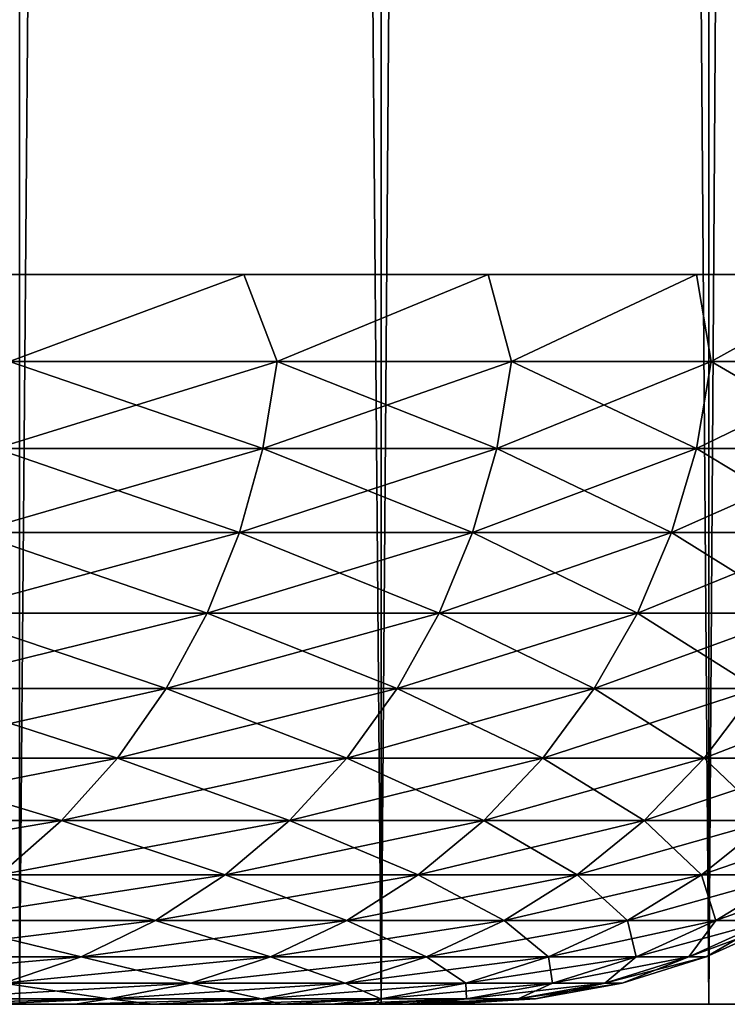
# Model space of a CAD drawing. Header units: millimetres. Extents: x -522 to 188, y -54 to 63.
# Tile 945 of 1056: x 10.314 to 11.284, y -36.8 to -35.451. Entities that reach past the tile are written whole.
import ezdxf

# ---------------------------------------------------------------- set-up
doc = ezdxf.new("R2010")
doc.units = ezdxf.units.MM
doc.header["$LTSCALE"] = 65.185185
for name, color, linetype in [('1', 7, 'CONTINUOUS'), ('2', 7, 'CONTINUOUS'), ('3', 7, 'CONTINUOUS'), ('5', 7, 'CONTINUOUS'), ('8', 7, 'CONTINUOUS'), ('9', 7, 'CONTINUOUS')]:
    doc.layers.add(name, color=color, linetype=linetype)

msp = doc.modelspace()

# ---------------------------------------------------------------- linework, layer by layer
at = {"layer": '1', "color": 7, "linetype": 'CONTINUOUS'}
for points in [[(10.3136, 23, -7.9139), (10.8091, 23, -7.2224), (10.3136, -36.8, -7.9139), (10.3136, 23, -7.9139)], [(10.3136, -36.8, -7.9139), (10.8091, 23, -7.2224), (10.8091, -36.8, -7.2224), (10.3136, -36.8, -7.9139)], [(10.8091, 23, -7.2224), (11.2583, 23, -6.5), (10.8091, -36.8, -7.2224), (10.8091, 23, -7.2224)], [(10.8091, -36.8, -7.2224), (11.2583, 23, -6.5), (11.2583, -36.8, -6.5), (10.8091, -36.8, -7.2224)], [(11.2583, 23, -6.5), (11.6593, 23, -5.7498), (11.2583, -36.8, -6.5), (11.2583, 23, -6.5)], [(11.2583, -36.8, -6.5), (11.6593, 23, -5.7498), (11.6593, -36.8, -5.7498), (11.2583, -36.8, -6.5)]]:
    msp.add_3dface(points, dxfattribs=at)
at = {"layer": '2', "color": 7, "linetype": 'CONTINUOUS'}
for points in [[(10.8091, -36.8, 7.2224), (10.3136, 23, 7.9139), (10.3136, -36.8, 7.9139), (10.8091, -36.8, 7.2224)], [(10.8091, 23, 7.2224), (10.3136, 23, 7.9139), (10.8091, -36.8, 7.2224), (10.8091, 23, 7.2224)], [(11.2583, 23, 6.5), (10.8091, 23, 7.2224), (11.2583, -36.8, 6.5), (11.2583, 23, 6.5)], [(11.2583, -36.8, 6.5), (10.8091, 23, 7.2224), (10.8091, -36.8, 7.2224), (11.2583, -36.8, 6.5)], [(11.6593, -36.8, 5.7498), (11.2583, 23, 6.5), (11.2583, -36.8, 6.5), (11.6593, -36.8, 5.7498)], [(11.6593, 23, 5.7498), (11.2583, 23, 6.5), (11.6593, -36.8, 5.7498), (11.6593, 23, 5.7498)]]:
    msp.add_3dface(points, dxfattribs=at)
at = {"layer": '3', "color": 7, "linetype": 'CONTINUOUS'}
for points in [[(9.8933, -36.8, 6.7914), (10.8091, -36.8, 7.2224), (9.4176, -36.8, 7.437), (9.8933, -36.8, 6.7914)], [(10.8091, -36.8, 7.2224), (10.3136, -36.8, 7.9139), (9.4176, -36.8, 7.437), (10.8091, -36.8, 7.2224)], [(10.3136, -36.8, -7.9139), (10.8091, -36.8, -7.2224), (9.4176, -36.8, -7.437), (10.3136, -36.8, -7.9139)], [(9.4176, -36.8, -7.437), (10.8091, -36.8, -7.2224), (9.8933, -36.8, -6.7914), (9.4176, -36.8, -7.437)], [(11.2583, -36.8, 6.5), (10.8091, -36.8, 7.2224), (9.8933, -36.8, 6.7914), (11.2583, -36.8, 6.5)], [(10.3248, -36.8, 6.1154), (11.2583, -36.8, 6.5), (9.8933, -36.8, 6.7914), (10.3248, -36.8, 6.1154)], [(10.8091, -36.8, -7.2224), (11.2583, -36.8, -6.5), (9.8933, -36.8, -6.7914), (10.8091, -36.8, -7.2224)], [(9.8933, -36.8, -6.7914), (11.2583, -36.8, -6.5), (10.3248, -36.8, -6.1154), (9.8933, -36.8, -6.7914)], [(10.7102, -36.8, 5.4122), (11.6593, -36.8, 5.7498), (10.3248, -36.8, 6.1154), (10.7102, -36.8, 5.4122)], [(11.6593, -36.8, 5.7498), (11.2583, -36.8, 6.5), (10.3248, -36.8, 6.1154), (11.6593, -36.8, 5.7498)], [(11.2583, -36.8, -6.5), (11.6593, -36.8, -5.7498), (10.3248, -36.8, -6.1154), (11.2583, -36.8, -6.5)], [(10.3248, -36.8, -6.1154), (11.6593, -36.8, -5.7498), (10.7102, -36.8, -5.4122), (10.3248, -36.8, -6.1154)], [(11.0478, -36.8, 4.6847), (12.0104, -36.8, 4.9749), (10.7102, -36.8, 5.4122), (11.0478, -36.8, 4.6847)], [(12.0104, -36.8, 4.9749), (11.6593, -36.8, 5.7498), (10.7102, -36.8, 5.4122), (12.0104, -36.8, 4.9749)], [(10.7102, -36.8, -5.4122), (12.0104, -36.8, -4.9749), (11.0478, -36.8, -4.6847), (10.7102, -36.8, -5.4122)], [(11.6593, -36.8, -5.7498), (12.0104, -36.8, -4.9749), (10.7102, -36.8, -5.4122), (11.6593, -36.8, -5.7498)], [(11.336, -36.8, 3.9363), (12.3101, -36.8, 4.1788), (11.0478, -36.8, 4.6847), (11.336, -36.8, 3.9363)], [(12.3101, -36.8, 4.1788), (12.0104, -36.8, 4.9749), (11.0478, -36.8, 4.6847), (12.3101, -36.8, 4.1788)], [(11.0478, -36.8, -4.6847), (12.3101, -36.8, -4.1788), (11.336, -36.8, -3.9363), (11.0478, -36.8, -4.6847)], [(12.0104, -36.8, -4.9749), (12.3101, -36.8, -4.1788), (11.0478, -36.8, -4.6847), (12.0104, -36.8, -4.9749)]]:
    msp.add_3dface(points, dxfattribs=at)
at = {"layer": '5', "color": 3, "linetype": 'CONTINUOUS'}
for points in [[(5.657, -36.8, -3.4965), (10.3895, -36.8, -3.2967), (5.9698, -36.8, -3.4683), (5.657, -36.8, -3.4965)], [(10.2708, -36.8, -3.6496), (10.3895, -36.8, -3.2967), (5.657, -36.8, -3.4965), (10.2708, -36.8, -3.6496)], [(5.9698, -36.8, -3.4683), (10.3895, -36.8, -3.2967), (6.2789, -36.8, -3.4122), (5.9698, -36.8, -3.4683)], [(6.2789, -36.8, -3.4122), (10.3895, -36.8, -3.2967), (6.5816, -36.8, -3.3287), (6.2789, -36.8, -3.4122)], [(6.5816, -36.8, -3.3287), (10.3895, -36.8, -3.2967), (6.8757, -36.8, -3.2183), (6.5816, -36.8, -3.3287)], [(6.8757, -36.8, 3.2183), (10.3895, -36.8, 3.2967), (6.5816, -36.8, 3.3287), (6.8757, -36.8, 3.2183)], [(10.3895, -36.8, 3.2967), (10.2708, -36.8, 3.6496), (6.5816, -36.8, 3.3287), (10.3895, -36.8, 3.2967)], [(7.1587, -36.8, 3.082), (10.3895, -36.8, 3.2967), (6.8757, -36.8, 3.2183), (7.1587, -36.8, 3.082)], [(6.8757, -36.8, -3.2183), (10.496, -36.8, -2.9402), (7.1587, -36.8, -3.082), (6.8757, -36.8, -3.2183)], [(10.3895, -36.8, -3.2967), (10.496, -36.8, -2.9402), (6.8757, -36.8, -3.2183), (10.3895, -36.8, -3.2967)], [(7.4284, -36.8, 2.9209), (10.496, -36.8, 2.9402), (7.1587, -36.8, 3.082), (7.4284, -36.8, 2.9209)], [(10.496, -36.8, 2.9402), (10.3895, -36.8, 3.2967), (7.1587, -36.8, 3.082), (10.496, -36.8, 2.9402)], [(7.1587, -36.8, -3.082), (10.496, -36.8, -2.9402), (7.4284, -36.8, -2.9209), (7.1587, -36.8, -3.082)], [(7.6825, -36.8, 2.7362), (10.496, -36.8, 2.9402), (7.4284, -36.8, 2.9209), (7.6825, -36.8, 2.7362)], [(7.4284, -36.8, -2.9209), (10.5903, -36.8, -2.58), (7.6825, -36.8, -2.7362), (7.4284, -36.8, -2.9209)], [(10.496, -36.8, -2.9402), (10.5903, -36.8, -2.58), (7.4284, -36.8, -2.9209), (10.496, -36.8, -2.9402)], [(10.5903, -36.8, 2.58), (10.496, -36.8, 2.9402), (7.6825, -36.8, 2.7362), (10.5903, -36.8, 2.58)], [(7.919, -36.8, 2.5295), (10.5903, -36.8, 2.58), (7.6825, -36.8, 2.7362), (7.919, -36.8, 2.5295)], [(7.6825, -36.8, -2.7362), (10.5903, -36.8, -2.58), (7.919, -36.8, -2.5295), (7.6825, -36.8, -2.7362)], [(8.136, -36.8, 2.3025), (10.5903, -36.8, 2.58), (7.919, -36.8, 2.5295), (8.136, -36.8, 2.3025)], [(7.919, -36.8, -2.5295), (10.6721, -36.8, -2.217), (8.136, -36.8, -2.3025), (7.919, -36.8, -2.5295)], [(10.5903, -36.8, -2.58), (10.6721, -36.8, -2.217), (7.919, -36.8, -2.5295), (10.5903, -36.8, -2.58)], [(10.6721, -36.8, 2.217), (10.5903, -36.8, 2.58), (8.136, -36.8, 2.3025), (10.6721, -36.8, 2.217)], [(8.3318, -36.8, 2.0569), (10.6721, -36.8, 2.217), (8.136, -36.8, 2.3025), (8.3318, -36.8, 2.0569)], [(8.136, -36.8, -2.3025), (10.6721, -36.8, -2.217), (8.3318, -36.8, -2.0569), (8.136, -36.8, -2.3025)], [(8.5048, -36.8, 1.7948), (10.7416, -36.8, 1.8513), (8.3318, -36.8, 2.0569), (8.5048, -36.8, 1.7948)], [(10.7416, -36.8, 1.8513), (10.6721, -36.8, 2.217), (8.3318, -36.8, 2.0569), (10.7416, -36.8, 1.8513)], [(8.3318, -36.8, -2.0569), (10.7416, -36.8, -1.8513), (8.5048, -36.8, -1.7948), (8.3318, -36.8, -2.0569)], [(10.6721, -36.8, -2.217), (10.7416, -36.8, -1.8513), (8.3318, -36.8, -2.0569), (10.6721, -36.8, -2.217)], [(8.6536, -36.8, 1.5182), (10.7416, -36.8, 1.8513), (8.5048, -36.8, 1.7948), (8.6536, -36.8, 1.5182)], [(8.5048, -36.8, -1.7948), (10.7986, -36.8, -1.4836), (8.6536, -36.8, -1.5182), (8.5048, -36.8, -1.7948)], [(10.7416, -36.8, -1.8513), (10.7986, -36.8, -1.4836), (8.5048, -36.8, -1.7948), (10.7416, -36.8, -1.8513)], [(8.777, -36.8, 1.2294), (10.7986, -36.8, 1.4836), (8.6536, -36.8, 1.5182), (8.777, -36.8, 1.2294)], [(10.7986, -36.8, 1.4836), (10.7416, -36.8, 1.8513), (8.6536, -36.8, 1.5182), (10.7986, -36.8, 1.4836)], [(8.6536, -36.8, -1.5182), (10.7986, -36.8, -1.4836), (8.777, -36.8, -1.2294), (8.6536, -36.8, -1.5182)], [(8.874, -36.8, 0.9307), (10.8429, -36.8, 1.1138), (8.777, -36.8, 1.2294), (8.874, -36.8, 0.9307)], [(10.8429, -36.8, 1.1138), (10.7986, -36.8, 1.4836), (8.777, -36.8, 1.2294), (10.8429, -36.8, 1.1138)], [(8.777, -36.8, -1.2294), (10.8429, -36.8, -1.1138), (8.874, -36.8, -0.9307), (8.777, -36.8, -1.2294)], [(10.7986, -36.8, -1.4836), (10.8429, -36.8, -1.1138), (8.777, -36.8, -1.2294), (10.7986, -36.8, -1.4836)], [(8.9438, -36.8, 0.6245), (10.8746, -36.8, 0.7431), (8.874, -36.8, 0.9307), (8.9438, -36.8, 0.6245)], [(10.8746, -36.8, 0.7431), (10.8429, -36.8, 1.1138), (8.874, -36.8, 0.9307), (10.8746, -36.8, 0.7431)], [(8.874, -36.8, -0.9307), (10.8746, -36.8, -0.7431), (8.9438, -36.8, -0.6245), (8.874, -36.8, -0.9307)], [(10.8429, -36.8, -1.1138), (10.8746, -36.8, -0.7431), (8.874, -36.8, -0.9307), (10.8429, -36.8, -1.1138)], [(8.986, -36.8, 0.3132), (10.8937, -36.8, 0.3719), (8.9438, -36.8, 0.6245), (8.986, -36.8, 0.3132)], [(10.8937, -36.8, 0.3719), (10.8746, -36.8, 0.7431), (8.9438, -36.8, 0.6245), (10.8937, -36.8, 0.3719)], [(8.9438, -36.8, -0.6245), (10.8937, -36.8, -0.3719), (8.986, -36.8, -0.3132), (8.9438, -36.8, -0.6245)], [(10.8746, -36.8, -0.7431), (10.8937, -36.8, -0.3719), (8.9438, -36.8, -0.6245), (10.8746, -36.8, -0.7431)], [(9, -36.8), (10.8937, -36.8, 0.3719), (8.986, -36.8, 0.3132), (9, -36.8)], [(10.9, -36.8), (9, -36.8), (8.986, -36.8, -0.3132), (10.9, -36.8)], [(10.8937, -36.8, -0.3719), (10.9, -36.8), (8.986, -36.8, -0.3132), (10.8937, -36.8, -0.3719)], [(10.9, -36.8), (10.8937, -36.8, 0.3719), (9, -36.8), (10.9, -36.8)]]:
    msp.add_3dface(points, dxfattribs=at)
at = {"layer": '8', "color": 3, "linetype": 'CONTINUOUS'}
for points in [[(10.621, -35.8, -5.367), (10.2995, -35.9192, -5.9464), (10.2388, -35.8, -6.0644), (10.621, -35.8, -5.367)], [(10.6664, -35.9192, -5.2601), (10.2995, -35.9192, -5.9464), (10.621, -35.8, -5.367), (10.6664, -35.9192, -5.2601)], [(10.9557, -35.8, -4.6456), (10.6664, -35.9192, -5.2601), (10.621, -35.8, -5.367), (10.9557, -35.8, -4.6456)], [(10.9876, -35.9192, -4.5512), (10.6664, -35.9192, -5.2601), (10.9557, -35.8, -4.6456), (10.9876, -35.9192, -4.5512)], [(11.2416, -35.8, -3.9035), (10.9876, -35.9192, -4.5512), (10.9557, -35.8, -4.6456), (11.2416, -35.8, -3.9035)], [(11.2617, -35.9192, -3.8228), (10.9876, -35.9192, -4.5512), (11.2416, -35.8, -3.9035), (11.2617, -35.9192, -3.8228)], [(11.4772, -35.8, -3.1439), (11.2617, -35.9192, -3.8228), (11.2416, -35.8, -3.9035), (11.4772, -35.8, -3.1439)], [(11.4876, -35.9192, -3.0781), (11.2617, -35.9192, -3.8228), (11.4772, -35.8, -3.1439), (11.4876, -35.9192, -3.0781)], [(10.647, -36.0381, -5.2505), (10.2808, -36.0381, -5.9356), (10.6664, -35.9192, -5.2601), (10.647, -36.0381, -5.2505)], [(10.6664, -35.9192, -5.2601), (10.2808, -36.0381, -5.9356), (10.2995, -35.9192, -5.9464), (10.6664, -35.9192, -5.2601)], [(10.9676, -36.0381, -4.5429), (10.647, -36.0381, -5.2505), (10.9876, -35.9192, -4.5512), (10.9676, -36.0381, -4.5429)], [(10.9876, -35.9192, -4.5512), (10.647, -36.0381, -5.2505), (10.6664, -35.9192, -5.2601), (10.9876, -35.9192, -4.5512)], [(11.2617, -35.9192, -3.8228), (10.9676, -36.0381, -4.5429), (10.9876, -35.9192, -4.5512), (11.2617, -35.9192, -3.8228)], [(11.2412, -36.0381, -3.8159), (10.9676, -36.0381, -4.5429), (11.2617, -35.9192, -3.8228), (11.2412, -36.0381, -3.8159)], [(11.4876, -35.9192, -3.0781), (11.2412, -36.0381, -3.8159), (11.2617, -35.9192, -3.8228), (11.4876, -35.9192, -3.0781)], [(11.4667, -36.0381, -3.0725), (11.2412, -36.0381, -3.8159), (11.4876, -35.9192, -3.0781), (11.4667, -36.0381, -3.0725)], [(10.6148, -36.1536, -5.2347), (10.2498, -36.1536, -5.9177), (10.647, -36.0381, -5.2505), (10.6148, -36.1536, -5.2347)], [(10.647, -36.0381, -5.2505), (10.2498, -36.1536, -5.9177), (10.2808, -36.0381, -5.9356), (10.647, -36.0381, -5.2505)], [(10.9345, -36.1536, -4.5292), (10.6148, -36.1536, -5.2347), (10.9676, -36.0381, -4.5429), (10.9345, -36.1536, -4.5292)], [(10.9676, -36.0381, -4.5429), (10.6148, -36.1536, -5.2347), (10.647, -36.0381, -5.2505), (10.9676, -36.0381, -4.5429)], [(11.2073, -36.1536, -3.8044), (10.9345, -36.1536, -4.5292), (11.2412, -36.0381, -3.8159), (11.2073, -36.1536, -3.8044)], [(11.2412, -36.0381, -3.8159), (10.9345, -36.1536, -4.5292), (10.9676, -36.0381, -4.5429), (11.2412, -36.0381, -3.8159)], [(11.4321, -36.1536, -3.0632), (11.2073, -36.1536, -3.8044), (11.4667, -36.0381, -3.0725), (11.4321, -36.1536, -3.0632)], [(11.4667, -36.0381, -3.0725), (11.2073, -36.1536, -3.8044), (11.2412, -36.0381, -3.8159), (11.4667, -36.0381, -3.0725)], [(10.5705, -36.2639, -5.2128), (10.2069, -36.2639, -5.893), (10.6148, -36.1536, -5.2347), (10.5705, -36.2639, -5.2128)], [(10.6148, -36.1536, -5.2347), (10.2069, -36.2639, -5.893), (10.2498, -36.1536, -5.9177), (10.6148, -36.1536, -5.2347)], [(10.8888, -36.2639, -4.5103), (10.5705, -36.2639, -5.2128), (10.9345, -36.1536, -4.5292), (10.8888, -36.2639, -4.5103)], [(10.9345, -36.1536, -4.5292), (10.5705, -36.2639, -5.2128), (10.6148, -36.1536, -5.2347), (10.9345, -36.1536, -4.5292)], [(11.1604, -36.2639, -3.7885), (10.8888, -36.2639, -4.5103), (11.2073, -36.1536, -3.8044), (11.1604, -36.2639, -3.7885)], [(11.2073, -36.1536, -3.8044), (10.8888, -36.2639, -4.5103), (10.9345, -36.1536, -4.5292), (11.2073, -36.1536, -3.8044)], [(11.3843, -36.2639, -3.0504), (11.1604, -36.2639, -3.7885), (11.4321, -36.1536, -3.0632), (11.3843, -36.2639, -3.0504)], [(11.4321, -36.1536, -3.0632), (11.1604, -36.2639, -3.7885), (11.2073, -36.1536, -3.8044), (11.4321, -36.1536, -3.0632)], [(10.5705, -36.2639, -5.2128), (10.1528, -36.3674, -5.8617), (10.2069, -36.2639, -5.893), (10.5705, -36.2639, -5.2128)], [(10.5145, -36.3674, -5.1852), (10.1528, -36.3674, -5.8617), (10.5705, -36.2639, -5.2128), (10.5145, -36.3674, -5.1852)], [(10.8311, -36.3674, -4.4864), (10.5145, -36.3674, -5.1852), (10.8888, -36.2639, -4.5103), (10.8311, -36.3674, -4.4864)], [(10.8888, -36.2639, -4.5103), (10.5145, -36.3674, -5.1852), (10.5705, -36.2639, -5.2128), (10.8888, -36.2639, -4.5103)], [(11.1604, -36.2639, -3.7885), (10.8311, -36.3674, -4.4864), (10.8888, -36.2639, -4.5103), (11.1604, -36.2639, -3.7885)], [(11.1013, -36.3674, -3.7684), (10.8311, -36.3674, -4.4864), (11.1604, -36.2639, -3.7885), (11.1013, -36.3674, -3.7684)], [(11.3843, -36.2639, -3.0504), (11.1013, -36.3674, -3.7684), (11.1604, -36.2639, -3.7885), (11.3843, -36.2639, -3.0504)], [(11.324, -36.3674, -3.0343), (11.1013, -36.3674, -3.7684), (11.3843, -36.2639, -3.0504), (11.324, -36.3674, -3.0343)], [(10.4477, -36.4626, -5.1522), (10.0883, -36.4626, -5.8245), (10.5145, -36.3674, -5.1852), (10.4477, -36.4626, -5.1522)], [(10.5145, -36.3674, -5.1852), (10.0883, -36.4626, -5.8245), (10.1528, -36.3674, -5.8617), (10.5145, -36.3674, -5.1852)], [(10.7623, -36.4626, -4.4579), (10.4477, -36.4626, -5.1522), (10.8311, -36.3674, -4.4864), (10.7623, -36.4626, -4.4579)], [(10.8311, -36.3674, -4.4864), (10.4477, -36.4626, -5.1522), (10.5145, -36.3674, -5.1852), (10.8311, -36.3674, -4.4864)], [(11.0308, -36.4626, -3.7444), (10.7623, -36.4626, -4.4579), (11.1013, -36.3674, -3.7684), (11.0308, -36.4626, -3.7444)], [(11.1013, -36.3674, -3.7684), (10.7623, -36.4626, -4.4579), (10.8311, -36.3674, -4.4864), (11.1013, -36.3674, -3.7684)], [(11.2521, -36.4626, -3.015), (11.0308, -36.4626, -3.7444), (11.324, -36.3674, -3.0343), (11.2521, -36.4626, -3.015)], [(11.324, -36.3674, -3.0343), (11.0308, -36.4626, -3.7444), (11.1013, -36.3674, -3.7684), (11.324, -36.3674, -3.0343)], [(11.4252, -36.4626, -2.2726), (11.2521, -36.4626, -3.015), (11.4982, -36.3674, -2.2871), (11.4252, -36.4626, -2.2726)], [(11.4982, -36.3674, -2.2871), (11.2521, -36.4626, -3.015), (11.324, -36.3674, -3.0343), (11.4982, -36.3674, -2.2871)], [(10.4477, -36.4626, -5.1522), (10.0143, -36.5481, -5.7818), (10.0883, -36.4626, -5.8245), (10.4477, -36.4626, -5.1522)], [(10.3711, -36.5481, -5.1144), (10.0143, -36.5481, -5.7818), (10.4477, -36.4626, -5.1522), (10.3711, -36.5481, -5.1144)], [(10.7623, -36.4626, -4.4579), (10.3711, -36.5481, -5.1144), (10.4477, -36.4626, -5.1522), (10.7623, -36.4626, -4.4579)], [(10.6834, -36.5481, -4.4252), (10.3711, -36.5481, -5.1144), (10.7623, -36.4626, -4.4579), (10.6834, -36.5481, -4.4252)], [(11.0308, -36.4626, -3.7444), (10.6834, -36.5481, -4.4252), (10.7623, -36.4626, -4.4579), (11.0308, -36.4626, -3.7444)], [(10.9499, -36.5481, -3.717), (10.6834, -36.5481, -4.4252), (11.0308, -36.4626, -3.7444), (10.9499, -36.5481, -3.717)], [(11.2521, -36.4626, -3.015), (10.9499, -36.5481, -3.717), (11.0308, -36.4626, -3.7444), (11.2521, -36.4626, -3.015)], [(11.1696, -36.5481, -2.9929), (10.9499, -36.5481, -3.717), (11.2521, -36.4626, -3.015), (11.1696, -36.5481, -2.9929)], [(11.4252, -36.4626, -2.2726), (11.1696, -36.5481, -2.9929), (11.2521, -36.4626, -3.015), (11.4252, -36.4626, -2.2726)], [(11.3414, -36.5481, -2.2559), (11.1696, -36.5481, -2.9929), (11.4252, -36.4626, -2.2726), (11.3414, -36.5481, -2.2559)], [(10.3711, -36.5481, -5.1144), (9.932, -36.6227, -5.7342), (10.0143, -36.5481, -5.7818), (10.3711, -36.5481, -5.1144)], [(10.2858, -36.6227, -5.0724), (9.932, -36.6227, -5.7342), (10.3711, -36.5481, -5.1144), (10.2858, -36.6227, -5.0724)], [(10.6834, -36.5481, -4.4252), (10.2858, -36.6227, -5.0724), (10.3711, -36.5481, -5.1144), (10.6834, -36.5481, -4.4252)], [(10.5955, -36.6227, -4.3888), (10.2858, -36.6227, -5.0724), (10.6834, -36.5481, -4.4252), (10.5955, -36.6227, -4.3888)], [(10.9499, -36.5481, -3.717), (10.5955, -36.6227, -4.3888), (10.6834, -36.5481, -4.4252), (10.9499, -36.5481, -3.717)], [(10.8598, -36.6227, -3.6864), (10.5955, -36.6227, -4.3888), (10.9499, -36.5481, -3.717), (10.8598, -36.6227, -3.6864)], [(11.1696, -36.5481, -2.9929), (10.8598, -36.6227, -3.6864), (10.9499, -36.5481, -3.717), (11.1696, -36.5481, -2.9929)], [(11.0777, -36.6227, -2.9683), (10.8598, -36.6227, -3.6864), (11.1696, -36.5481, -2.9929), (11.0777, -36.6227, -2.9683)], [(11.3414, -36.5481, -2.2559), (11.0777, -36.6227, -2.9683), (11.1696, -36.5481, -2.9929), (11.3414, -36.5481, -2.2559)], [(11.2481, -36.6227, -2.2374), (11.0777, -36.6227, -2.9683), (11.3414, -36.5481, -2.2559), (11.2481, -36.6227, -2.2374)], [(11.3703, -36.6227, -1.4969), (11.2481, -36.6227, -2.2374), (11.4646, -36.5481, -1.5093), (11.3703, -36.6227, -1.4969)], [(11.4646, -36.5481, -1.5093), (11.2481, -36.6227, -2.2374), (11.3414, -36.5481, -2.2559), (11.4646, -36.5481, -1.5093)], [(10.4999, -36.6853, -4.3492), (10.193, -36.6853, -5.0266), (10.5955, -36.6227, -4.3888), (10.4999, -36.6853, -4.3492)], [(10.5955, -36.6227, -4.3888), (10.193, -36.6853, -5.0266), (10.2858, -36.6227, -5.0724), (10.5955, -36.6227, -4.3888)], [(10.7619, -36.6853, -3.6532), (10.4999, -36.6853, -4.3492), (10.8598, -36.6227, -3.6864), (10.7619, -36.6853, -3.6532)], [(10.8598, -36.6227, -3.6864), (10.4999, -36.6853, -4.3492), (10.5955, -36.6227, -4.3888), (10.8598, -36.6227, -3.6864)], [(10.9778, -36.6853, -2.9415), (10.7619, -36.6853, -3.6532), (11.0777, -36.6227, -2.9683), (10.9778, -36.6853, -2.9415)], [(11.0777, -36.6227, -2.9683), (10.7619, -36.6853, -3.6532), (10.8598, -36.6227, -3.6864), (11.0777, -36.6227, -2.9683)], [(11.1467, -36.6853, -2.2172), (10.9778, -36.6853, -2.9415), (11.2481, -36.6227, -2.2374), (11.1467, -36.6853, -2.2172)], [(11.2481, -36.6227, -2.2374), (10.9778, -36.6853, -2.9415), (11.0777, -36.6227, -2.9683), (11.2481, -36.6227, -2.2374)], [(11.3703, -36.6227, -1.4969), (11.1467, -36.6853, -2.2172), (11.2481, -36.6227, -2.2374), (11.3703, -36.6227, -1.4969)], [(11.2678, -36.6853, -1.4834), (11.1467, -36.6853, -2.2172), (11.3703, -36.6227, -1.4969), (11.2678, -36.6853, -1.4834)], [(11.4439, -36.6227, -0.7501), (11.2678, -36.6853, -1.4834), (11.3703, -36.6227, -1.4969), (11.4439, -36.6227, -0.7501)], [(11.3407, -36.6853, -0.7433), (11.2678, -36.6853, -1.4834), (11.4439, -36.6227, -0.7501), (11.3407, -36.6853, -0.7433)], [(10.4999, -36.6853, -4.3492), (10.0942, -36.7349, -4.9779), (10.193, -36.6853, -5.0266), (10.4999, -36.6853, -4.3492)], [(10.3981, -36.7349, -4.307), (10.0942, -36.7349, -4.9779), (10.4999, -36.6853, -4.3492), (10.3981, -36.7349, -4.307)], [(10.7619, -36.6853, -3.6532), (10.3981, -36.7349, -4.307), (10.4999, -36.6853, -4.3492), (10.7619, -36.6853, -3.6532)], [(10.6575, -36.7349, -3.6177), (10.3981, -36.7349, -4.307), (10.7619, -36.6853, -3.6532), (10.6575, -36.7349, -3.6177)], [(10.8713, -36.7349, -2.913), (10.6575, -36.7349, -3.6177), (10.9778, -36.6853, -2.9415), (10.8713, -36.7349, -2.913)], [(10.9778, -36.6853, -2.9415), (10.6575, -36.7349, -3.6177), (10.7619, -36.6853, -3.6532), (10.9778, -36.6853, -2.9415)], [(11.1467, -36.6853, -2.2172), (10.8713, -36.7349, -2.913), (10.9778, -36.6853, -2.9415), (11.1467, -36.6853, -2.2172)], [(11.0386, -36.7349, -2.1957), (10.8713, -36.7349, -2.913), (11.1467, -36.6853, -2.2172), (11.0386, -36.7349, -2.1957)], [(11.2678, -36.6853, -1.4834), (11.0386, -36.7349, -2.1957), (11.1467, -36.6853, -2.2172), (11.2678, -36.6853, -1.4834)], [(11.1585, -36.7349, -1.4691), (11.0386, -36.7349, -2.1957), (11.2678, -36.6853, -1.4834), (11.1585, -36.7349, -1.4691)], [(11.3407, -36.6853, -0.7433), (11.1585, -36.7349, -1.4691), (11.2678, -36.6853, -1.4834), (11.3407, -36.6853, -0.7433)], [(11.2307, -36.7349, -0.7361), (11.1585, -36.7349, -1.4691), (11.3407, -36.6853, -0.7433), (11.2307, -36.7349, -0.7361)], [(11.365, -36.6853), (11.2307, -36.7349, -0.7361), (11.3407, -36.6853, -0.7433), (11.365, -36.6853)], [(11.2548, -36.7349), (11.2307, -36.7349, -0.7361), (11.365, -36.6853), (11.2548, -36.7349)], [(10.3981, -36.7349, -4.307), (9.9907, -36.7709, -4.9268), (10.0942, -36.7349, -4.9779), (10.3981, -36.7349, -4.307)], [(10.2915, -36.7709, -4.2629), (9.9907, -36.7709, -4.9268), (10.3981, -36.7349, -4.307), (10.2915, -36.7709, -4.2629)], [(10.6575, -36.7349, -3.6177), (10.2915, -36.7709, -4.2629), (10.3981, -36.7349, -4.307), (10.6575, -36.7349, -3.6177)], [(10.5483, -36.7709, -3.5807), (10.2915, -36.7709, -4.2629), (10.6575, -36.7349, -3.6177), (10.5483, -36.7709, -3.5807)], [(10.8713, -36.7349, -2.913), (10.5483, -36.7709, -3.5807), (10.6575, -36.7349, -3.6177), (10.8713, -36.7349, -2.913)], [(10.7599, -36.7709, -2.8831), (10.5483, -36.7709, -3.5807), (10.8713, -36.7349, -2.913), (10.7599, -36.7709, -2.8831)], [(11.0386, -36.7349, -2.1957), (10.7599, -36.7709, -2.8831), (10.8713, -36.7349, -2.913), (11.0386, -36.7349, -2.1957)], [(10.9254, -36.7709, -2.1732), (10.7599, -36.7709, -2.8831), (11.0386, -36.7349, -2.1957), (10.9254, -36.7709, -2.1732)], [(11.0441, -36.7709, -1.454), (10.9254, -36.7709, -2.1732), (11.1585, -36.7349, -1.4691), (11.0441, -36.7709, -1.454)], [(11.1585, -36.7349, -1.4691), (10.9254, -36.7709, -2.1732), (11.0386, -36.7349, -2.1957), (11.1585, -36.7349, -1.4691)], [(11.1156, -36.7709, -0.7286), (11.0441, -36.7709, -1.454), (11.2307, -36.7349, -0.7361), (11.1156, -36.7709, -0.7286)], [(11.2307, -36.7349, -0.7361), (11.0441, -36.7709, -1.454), (11.1585, -36.7349, -1.4691), (11.2307, -36.7349, -0.7361)], [(11.2548, -36.7349), (11.1156, -36.7709, -0.7286), (11.2307, -36.7349, -0.7361), (11.2548, -36.7349)], [(11.1394, -36.7709), (11.1156, -36.7709, -0.7286), (11.2548, -36.7349), (11.1394, -36.7709)], [(10.5483, -36.7709, -3.5807), (10.1816, -36.7927, -4.2174), (10.2915, -36.7709, -4.2629), (10.5483, -36.7709, -3.5807)], [(10.4357, -36.7927, -3.5424), (10.1816, -36.7927, -4.2174), (10.5483, -36.7709, -3.5807), (10.4357, -36.7927, -3.5424)], [(10.7599, -36.7709, -2.8831), (10.4357, -36.7927, -3.5424), (10.5483, -36.7709, -3.5807), (10.7599, -36.7709, -2.8831)], [(10.645, -36.7927, -2.8523), (10.4357, -36.7927, -3.5424), (10.7599, -36.7709, -2.8831), (10.645, -36.7927, -2.8523)], [(10.9254, -36.7709, -2.1732), (10.645, -36.7927, -2.8523), (10.7599, -36.7709, -2.8831), (10.9254, -36.7709, -2.1732)], [(10.8088, -36.7927, -2.15), (10.645, -36.7927, -2.8523), (10.9254, -36.7709, -2.1732), (10.8088, -36.7927, -2.15)], [(11.0441, -36.7709, -1.454), (10.8088, -36.7927, -2.15), (10.9254, -36.7709, -2.1732), (11.0441, -36.7709, -1.454)], [(10.9263, -36.7927, -1.4385), (10.8088, -36.7927, -2.15), (11.0441, -36.7709, -1.454), (10.9263, -36.7927, -1.4385)], [(11.1156, -36.7709, -0.7286), (10.9263, -36.7927, -1.4385), (11.0441, -36.7709, -1.454), (11.1156, -36.7709, -0.7286)], [(10.9969, -36.7927, -0.7208), (10.9263, -36.7927, -1.4385), (11.1156, -36.7709, -0.7286), (10.9969, -36.7927, -0.7208)], [(11.1394, -36.7709), (10.9969, -36.7927, -0.7208), (11.1156, -36.7709, -0.7286), (11.1394, -36.7709)], [(11.0205, -36.7927), (10.9969, -36.7927, -0.7208), (11.1394, -36.7709), (11.0205, -36.7927)], [(10.4357, -36.7927, -3.5424), (10.1403, -36.8, -3.9981), (10.1816, -36.7927, -4.2174), (10.4357, -36.7927, -3.5424)], [(10.2708, -36.8, -3.6496), (10.1403, -36.8, -3.9981), (10.4357, -36.7927, -3.5424), (10.2708, -36.8, -3.6496)], [(10.3895, -36.8, -3.2967), (10.2708, -36.8, -3.6496), (10.4357, -36.7927, -3.5424), (10.3895, -36.8, -3.2967)], [(10.645, -36.7927, -2.8523), (10.3895, -36.8, -3.2967), (10.4357, -36.7927, -3.5424), (10.645, -36.7927, -2.8523)], [(10.496, -36.8, -2.9402), (10.3895, -36.8, -3.2967), (10.645, -36.7927, -2.8523), (10.496, -36.8, -2.9402)], [(10.5903, -36.8, -2.58), (10.496, -36.8, -2.9402), (10.645, -36.7927, -2.8523), (10.5903, -36.8, -2.58)], [(10.8088, -36.7927, -2.15), (10.5903, -36.8, -2.58), (10.645, -36.7927, -2.8523), (10.8088, -36.7927, -2.15)], [(10.6721, -36.8, -2.217), (10.5903, -36.8, -2.58), (10.8088, -36.7927, -2.15), (10.6721, -36.8, -2.217)], [(10.7416, -36.8, -1.8513), (10.6721, -36.8, -2.217), (10.8088, -36.7927, -2.15), (10.7416, -36.8, -1.8513)], [(10.9263, -36.7927, -1.4385), (10.7416, -36.8, -1.8513), (10.8088, -36.7927, -2.15), (10.9263, -36.7927, -1.4385)], [(10.7986, -36.8, -1.4836), (10.7416, -36.8, -1.8513), (10.9263, -36.7927, -1.4385), (10.7986, -36.8, -1.4836)], [(10.8429, -36.8, -1.1138), (10.7986, -36.8, -1.4836), (10.9263, -36.7927, -1.4385), (10.8429, -36.8, -1.1138)], [(10.9969, -36.7927, -0.7208), (10.8429, -36.8, -1.1138), (10.9263, -36.7927, -1.4385), (10.9969, -36.7927, -0.7208)], [(10.8746, -36.8, -0.7431), (10.8429, -36.8, -1.1138), (10.9969, -36.7927, -0.7208), (10.8746, -36.8, -0.7431)], [(10.8937, -36.8, -0.3719), (10.8746, -36.8, -0.7431), (10.9969, -36.7927, -0.7208), (10.8937, -36.8, -0.3719)], [(11.0205, -36.7927), (10.8937, -36.8, -0.3719), (10.9969, -36.7927, -0.7208), (11.0205, -36.7927)], [(10.9, -36.8), (10.8937, -36.8, -0.3719), (11.0205, -36.7927), (10.9, -36.8)]]:
    msp.add_3dface(points, dxfattribs=at)
at = {"layer": '9', "color": 3, "linetype": 'CONTINUOUS'}
for points in [[(10.2388, -35.8, 6.0644), (10.2995, -35.9192, 5.9464), (10.621, -35.8, 5.367), (10.2388, -35.8, 6.0644)], [(10.2995, -35.9192, 5.9464), (10.6664, -35.9192, 5.2601), (10.621, -35.8, 5.367), (10.2995, -35.9192, 5.9464)], [(10.621, -35.8, 5.367), (10.6664, -35.9192, 5.2601), (10.9557, -35.8, 4.6456), (10.621, -35.8, 5.367)], [(10.6664, -35.9192, 5.2601), (10.9876, -35.9192, 4.5512), (10.9557, -35.8, 4.6456), (10.6664, -35.9192, 5.2601)], [(10.9557, -35.8, 4.6456), (10.9876, -35.9192, 4.5512), (11.2416, -35.8, 3.9035), (10.9557, -35.8, 4.6456)], [(10.9876, -35.9192, 4.5512), (11.2617, -35.9192, 3.8228), (11.2416, -35.8, 3.9035), (10.9876, -35.9192, 4.5512)], [(11.2416, -35.8, 3.9035), (11.2617, -35.9192, 3.8228), (11.4772, -35.8, 3.1439), (11.2416, -35.8, 3.9035)], [(11.2617, -35.9192, 3.8228), (11.4876, -35.9192, 3.0781), (11.4772, -35.8, 3.1439), (11.2617, -35.9192, 3.8228)], [(10.2808, -36.0381, 5.9356), (10.647, -36.0381, 5.2505), (10.2995, -35.9192, 5.9464), (10.2808, -36.0381, 5.9356)], [(10.2995, -35.9192, 5.9464), (10.647, -36.0381, 5.2505), (10.6664, -35.9192, 5.2601), (10.2995, -35.9192, 5.9464)], [(10.647, -36.0381, 5.2505), (10.9676, -36.0381, 4.5429), (10.6664, -35.9192, 5.2601), (10.647, -36.0381, 5.2505)], [(10.6664, -35.9192, 5.2601), (10.9676, -36.0381, 4.5429), (10.9876, -35.9192, 4.5512), (10.6664, -35.9192, 5.2601)], [(10.9676, -36.0381, 4.5429), (11.2412, -36.0381, 3.8159), (10.9876, -35.9192, 4.5512), (10.9676, -36.0381, 4.5429)], [(10.9876, -35.9192, 4.5512), (11.2412, -36.0381, 3.8159), (11.2617, -35.9192, 3.8228), (10.9876, -35.9192, 4.5512)], [(11.2412, -36.0381, 3.8159), (11.4667, -36.0381, 3.0725), (11.2617, -35.9192, 3.8228), (11.2412, -36.0381, 3.8159)], [(11.2617, -35.9192, 3.8228), (11.4667, -36.0381, 3.0725), (11.4876, -35.9192, 3.0781), (11.2617, -35.9192, 3.8228)], [(10.2498, -36.1536, 5.9177), (10.6148, -36.1536, 5.2347), (10.2808, -36.0381, 5.9356), (10.2498, -36.1536, 5.9177)], [(10.2808, -36.0381, 5.9356), (10.6148, -36.1536, 5.2347), (10.647, -36.0381, 5.2505), (10.2808, -36.0381, 5.9356)], [(10.6148, -36.1536, 5.2347), (10.9345, -36.1536, 4.5292), (10.647, -36.0381, 5.2505), (10.6148, -36.1536, 5.2347)], [(10.647, -36.0381, 5.2505), (10.9345, -36.1536, 4.5292), (10.9676, -36.0381, 4.5429), (10.647, -36.0381, 5.2505)], [(10.9345, -36.1536, 4.5292), (11.2073, -36.1536, 3.8044), (10.9676, -36.0381, 4.5429), (10.9345, -36.1536, 4.5292)], [(10.9676, -36.0381, 4.5429), (11.2073, -36.1536, 3.8044), (11.2412, -36.0381, 3.8159), (10.9676, -36.0381, 4.5429)], [(11.2073, -36.1536, 3.8044), (11.4321, -36.1536, 3.0632), (11.2412, -36.0381, 3.8159), (11.2073, -36.1536, 3.8044)], [(11.2412, -36.0381, 3.8159), (11.4321, -36.1536, 3.0632), (11.4667, -36.0381, 3.0725), (11.2412, -36.0381, 3.8159)], [(10.2069, -36.2639, 5.893), (10.5705, -36.2639, 5.2128), (10.2498, -36.1536, 5.9177), (10.2069, -36.2639, 5.893)], [(10.2498, -36.1536, 5.9177), (10.5705, -36.2639, 5.2128), (10.6148, -36.1536, 5.2347), (10.2498, -36.1536, 5.9177)], [(10.5705, -36.2639, 5.2128), (10.8888, -36.2639, 4.5103), (10.6148, -36.1536, 5.2347), (10.5705, -36.2639, 5.2128)], [(10.6148, -36.1536, 5.2347), (10.8888, -36.2639, 4.5103), (10.9345, -36.1536, 4.5292), (10.6148, -36.1536, 5.2347)], [(10.8888, -36.2639, 4.5103), (11.1604, -36.2639, 3.7885), (10.9345, -36.1536, 4.5292), (10.8888, -36.2639, 4.5103)], [(10.9345, -36.1536, 4.5292), (11.1604, -36.2639, 3.7885), (11.2073, -36.1536, 3.8044), (10.9345, -36.1536, 4.5292)], [(11.1604, -36.2639, 3.7885), (11.3843, -36.2639, 3.0504), (11.2073, -36.1536, 3.8044), (11.1604, -36.2639, 3.7885)], [(11.2073, -36.1536, 3.8044), (11.3843, -36.2639, 3.0504), (11.4321, -36.1536, 3.0632), (11.2073, -36.1536, 3.8044)], [(10.1528, -36.3674, 5.8617), (10.5145, -36.3674, 5.1852), (10.2069, -36.2639, 5.893), (10.1528, -36.3674, 5.8617)], [(10.2069, -36.2639, 5.893), (10.5145, -36.3674, 5.1852), (10.5705, -36.2639, 5.2128), (10.2069, -36.2639, 5.893)], [(10.5145, -36.3674, 5.1852), (10.8311, -36.3674, 4.4864), (10.5705, -36.2639, 5.2128), (10.5145, -36.3674, 5.1852)], [(10.5705, -36.2639, 5.2128), (10.8311, -36.3674, 4.4864), (10.8888, -36.2639, 4.5103), (10.5705, -36.2639, 5.2128)], [(10.8311, -36.3674, 4.4864), (11.1013, -36.3674, 3.7684), (10.8888, -36.2639, 4.5103), (10.8311, -36.3674, 4.4864)], [(10.8888, -36.2639, 4.5103), (11.1013, -36.3674, 3.7684), (11.1604, -36.2639, 3.7885), (10.8888, -36.2639, 4.5103)], [(11.1013, -36.3674, 3.7684), (11.324, -36.3674, 3.0343), (11.1604, -36.2639, 3.7885), (11.1013, -36.3674, 3.7684)], [(11.1604, -36.2639, 3.7885), (11.324, -36.3674, 3.0343), (11.3843, -36.2639, 3.0504), (11.1604, -36.2639, 3.7885)], [(10.0883, -36.4626, 5.8245), (10.4477, -36.4626, 5.1522), (10.1528, -36.3674, 5.8617), (10.0883, -36.4626, 5.8245)], [(10.1528, -36.3674, 5.8617), (10.4477, -36.4626, 5.1522), (10.5145, -36.3674, 5.1852), (10.1528, -36.3674, 5.8617)], [(10.4477, -36.4626, 5.1522), (10.7623, -36.4626, 4.4579), (10.5145, -36.3674, 5.1852), (10.4477, -36.4626, 5.1522)], [(10.5145, -36.3674, 5.1852), (10.7623, -36.4626, 4.4579), (10.8311, -36.3674, 4.4864), (10.5145, -36.3674, 5.1852)], [(10.7623, -36.4626, 4.4579), (11.0308, -36.4626, 3.7444), (10.8311, -36.3674, 4.4864), (10.7623, -36.4626, 4.4579)], [(10.8311, -36.3674, 4.4864), (11.0308, -36.4626, 3.7444), (11.1013, -36.3674, 3.7684), (10.8311, -36.3674, 4.4864)], [(11.0308, -36.4626, 3.7444), (11.2521, -36.4626, 3.015), (11.1013, -36.3674, 3.7684), (11.0308, -36.4626, 3.7444)], [(11.1013, -36.3674, 3.7684), (11.2521, -36.4626, 3.015), (11.324, -36.3674, 3.0343), (11.1013, -36.3674, 3.7684)], [(11.2521, -36.4626, 3.015), (11.4252, -36.4626, 2.2726), (11.324, -36.3674, 3.0343), (11.2521, -36.4626, 3.015)], [(10.0143, -36.5481, 5.7818), (10.3711, -36.5481, 5.1144), (10.0883, -36.4626, 5.8245), (10.0143, -36.5481, 5.7818)], [(10.0883, -36.4626, 5.8245), (10.3711, -36.5481, 5.1144), (10.4477, -36.4626, 5.1522), (10.0883, -36.4626, 5.8245)], [(10.3711, -36.5481, 5.1144), (10.6834, -36.5481, 4.4252), (10.4477, -36.4626, 5.1522), (10.3711, -36.5481, 5.1144)], [(10.4477, -36.4626, 5.1522), (10.6834, -36.5481, 4.4252), (10.7623, -36.4626, 4.4579), (10.4477, -36.4626, 5.1522)], [(10.6834, -36.5481, 4.4252), (10.9499, -36.5481, 3.717), (10.7623, -36.4626, 4.4579), (10.6834, -36.5481, 4.4252)], [(10.7623, -36.4626, 4.4579), (10.9499, -36.5481, 3.717), (11.0308, -36.4626, 3.7444), (10.7623, -36.4626, 4.4579)], [(10.9499, -36.5481, 3.717), (11.1696, -36.5481, 2.9929), (11.0308, -36.4626, 3.7444), (10.9499, -36.5481, 3.717)], [(11.0308, -36.4626, 3.7444), (11.1696, -36.5481, 2.9929), (11.2521, -36.4626, 3.015), (11.0308, -36.4626, 3.7444)], [(11.1696, -36.5481, 2.9929), (11.3414, -36.5481, 2.2559), (11.2521, -36.4626, 3.015), (11.1696, -36.5481, 2.9929)], [(11.2521, -36.4626, 3.015), (11.3414, -36.5481, 2.2559), (11.4252, -36.4626, 2.2726), (11.2521, -36.4626, 3.015)], [(10.0143, -36.5481, 5.7818), (10.2858, -36.6227, 5.0724), (10.3711, -36.5481, 5.1144), (10.0143, -36.5481, 5.7818)], [(10.2858, -36.6227, 5.0724), (10.5955, -36.6227, 4.3888), (10.3711, -36.5481, 5.1144), (10.2858, -36.6227, 5.0724)], [(10.3711, -36.5481, 5.1144), (10.5955, -36.6227, 4.3888), (10.6834, -36.5481, 4.4252), (10.3711, -36.5481, 5.1144)], [(10.5955, -36.6227, 4.3888), (10.8598, -36.6227, 3.6864), (10.6834, -36.5481, 4.4252), (10.5955, -36.6227, 4.3888)], [(10.6834, -36.5481, 4.4252), (10.8598, -36.6227, 3.6864), (10.9499, -36.5481, 3.717), (10.6834, -36.5481, 4.4252)], [(10.8598, -36.6227, 3.6864), (11.0777, -36.6227, 2.9683), (10.9499, -36.5481, 3.717), (10.8598, -36.6227, 3.6864)], [(10.9499, -36.5481, 3.717), (11.0777, -36.6227, 2.9683), (11.1696, -36.5481, 2.9929), (10.9499, -36.5481, 3.717)], [(11.0777, -36.6227, 2.9683), (11.2481, -36.6227, 2.2374), (11.1696, -36.5481, 2.9929), (11.0777, -36.6227, 2.9683)], [(11.1696, -36.5481, 2.9929), (11.2481, -36.6227, 2.2374), (11.3414, -36.5481, 2.2559), (11.1696, -36.5481, 2.9929)], [(11.2481, -36.6227, 2.2374), (11.3703, -36.6227, 1.4969), (11.3414, -36.5481, 2.2559), (11.2481, -36.6227, 2.2374)], [(10.193, -36.6853, 5.0266), (10.4999, -36.6853, 4.3492), (10.2858, -36.6227, 5.0724), (10.193, -36.6853, 5.0266)], [(10.2858, -36.6227, 5.0724), (10.4999, -36.6853, 4.3492), (10.5955, -36.6227, 4.3888), (10.2858, -36.6227, 5.0724)], [(10.4999, -36.6853, 4.3492), (10.7619, -36.6853, 3.6532), (10.5955, -36.6227, 4.3888), (10.4999, -36.6853, 4.3492)], [(10.5955, -36.6227, 4.3888), (10.7619, -36.6853, 3.6532), (10.8598, -36.6227, 3.6864), (10.5955, -36.6227, 4.3888)], [(10.7619, -36.6853, 3.6532), (10.9778, -36.6853, 2.9415), (10.8598, -36.6227, 3.6864), (10.7619, -36.6853, 3.6532)], [(10.8598, -36.6227, 3.6864), (10.9778, -36.6853, 2.9415), (11.0777, -36.6227, 2.9683), (10.8598, -36.6227, 3.6864)], [(10.9778, -36.6853, 2.9415), (11.1467, -36.6853, 2.2172), (11.0777, -36.6227, 2.9683), (10.9778, -36.6853, 2.9415)], [(11.0777, -36.6227, 2.9683), (11.1467, -36.6853, 2.2172), (11.2481, -36.6227, 2.2374), (11.0777, -36.6227, 2.9683)], [(11.1467, -36.6853, 2.2172), (11.2678, -36.6853, 1.4834), (11.2481, -36.6227, 2.2374), (11.1467, -36.6853, 2.2172)], [(11.2481, -36.6227, 2.2374), (11.2678, -36.6853, 1.4834), (11.3703, -36.6227, 1.4969), (11.2481, -36.6227, 2.2374)], [(11.2678, -36.6853, 1.4834), (11.3407, -36.6853, 0.7433), (11.3703, -36.6227, 1.4969), (11.2678, -36.6853, 1.4834)], [(10.0942, -36.7349, 4.9779), (10.3981, -36.7349, 4.307), (10.193, -36.6853, 5.0266), (10.0942, -36.7349, 4.9779)], [(10.193, -36.6853, 5.0266), (10.3981, -36.7349, 4.307), (10.4999, -36.6853, 4.3492), (10.193, -36.6853, 5.0266)], [(10.3981, -36.7349, 4.307), (10.6575, -36.7349, 3.6177), (10.4999, -36.6853, 4.3492), (10.3981, -36.7349, 4.307)], [(10.4999, -36.6853, 4.3492), (10.6575, -36.7349, 3.6177), (10.7619, -36.6853, 3.6532), (10.4999, -36.6853, 4.3492)], [(10.6575, -36.7349, 3.6177), (10.8713, -36.7349, 2.913), (10.7619, -36.6853, 3.6532), (10.6575, -36.7349, 3.6177)], [(10.7619, -36.6853, 3.6532), (10.8713, -36.7349, 2.913), (10.9778, -36.6853, 2.9415), (10.7619, -36.6853, 3.6532)], [(10.8713, -36.7349, 2.913), (11.0386, -36.7349, 2.1957), (10.9778, -36.6853, 2.9415), (10.8713, -36.7349, 2.913)], [(10.9778, -36.6853, 2.9415), (11.0386, -36.7349, 2.1957), (11.1467, -36.6853, 2.2172), (10.9778, -36.6853, 2.9415)], [(11.0386, -36.7349, 2.1957), (11.1585, -36.7349, 1.4691), (11.1467, -36.6853, 2.2172), (11.0386, -36.7349, 2.1957)], [(11.1467, -36.6853, 2.2172), (11.1585, -36.7349, 1.4691), (11.2678, -36.6853, 1.4834), (11.1467, -36.6853, 2.2172)], [(11.1585, -36.7349, 1.4691), (11.2307, -36.7349, 0.7361), (11.2678, -36.6853, 1.4834), (11.1585, -36.7349, 1.4691)], [(11.2307, -36.7349, 0.7361), (11.2548, -36.7349), (11.3407, -36.6853, 0.7433), (11.2307, -36.7349, 0.7361)], [(11.2678, -36.6853, 1.4834), (11.2307, -36.7349, 0.7361), (11.3407, -36.6853, 0.7433), (11.2678, -36.6853, 1.4834)], [(11.2548, -36.7349), (11.365, -36.6853), (11.3407, -36.6853, 0.7433), (11.2548, -36.7349)], [(10.0942, -36.7349, 4.9779), (10.2915, -36.7709, 4.2629), (10.3981, -36.7349, 4.307), (10.0942, -36.7349, 4.9779)], [(10.2915, -36.7709, 4.2629), (10.5483, -36.7709, 3.5807), (10.3981, -36.7349, 4.307), (10.2915, -36.7709, 4.2629)], [(10.3981, -36.7349, 4.307), (10.5483, -36.7709, 3.5807), (10.6575, -36.7349, 3.6177), (10.3981, -36.7349, 4.307)], [(10.5483, -36.7709, 3.5807), (10.7599, -36.7709, 2.8831), (10.6575, -36.7349, 3.6177), (10.5483, -36.7709, 3.5807)], [(10.6575, -36.7349, 3.6177), (10.7599, -36.7709, 2.8831), (10.8713, -36.7349, 2.913), (10.6575, -36.7349, 3.6177)], [(10.7599, -36.7709, 2.8831), (10.9254, -36.7709, 2.1732), (10.8713, -36.7349, 2.913), (10.7599, -36.7709, 2.8831)], [(10.8713, -36.7349, 2.913), (10.9254, -36.7709, 2.1732), (11.0386, -36.7349, 2.1957), (10.8713, -36.7349, 2.913)], [(10.9254, -36.7709, 2.1732), (11.0441, -36.7709, 1.454), (11.0386, -36.7349, 2.1957), (10.9254, -36.7709, 2.1732)], [(11.0386, -36.7349, 2.1957), (11.0441, -36.7709, 1.454), (11.1585, -36.7349, 1.4691), (11.0386, -36.7349, 2.1957)], [(11.0441, -36.7709, 1.454), (11.1156, -36.7709, 0.7286), (11.1585, -36.7349, 1.4691), (11.0441, -36.7709, 1.454)], [(11.1156, -36.7709, 0.7286), (11.1394, -36.7709), (11.2307, -36.7349, 0.7361), (11.1156, -36.7709, 0.7286)], [(11.1585, -36.7349, 1.4691), (11.1156, -36.7709, 0.7286), (11.2307, -36.7349, 0.7361), (11.1585, -36.7349, 1.4691)], [(11.1394, -36.7709), (11.2548, -36.7349), (11.2307, -36.7349, 0.7361), (11.1394, -36.7709)], [(10.1816, -36.7927, 4.2174), (10.4357, -36.7927, 3.5424), (10.2915, -36.7709, 4.2629), (10.1816, -36.7927, 4.2174)], [(10.2915, -36.7709, 4.2629), (10.4357, -36.7927, 3.5424), (10.5483, -36.7709, 3.5807), (10.2915, -36.7709, 4.2629)], [(10.4357, -36.7927, 3.5424), (10.645, -36.7927, 2.8523), (10.5483, -36.7709, 3.5807), (10.4357, -36.7927, 3.5424)], [(10.5483, -36.7709, 3.5807), (10.645, -36.7927, 2.8523), (10.7599, -36.7709, 2.8831), (10.5483, -36.7709, 3.5807)], [(10.645, -36.7927, 2.8523), (10.8088, -36.7927, 2.15), (10.7599, -36.7709, 2.8831), (10.645, -36.7927, 2.8523)], [(10.7599, -36.7709, 2.8831), (10.8088, -36.7927, 2.15), (10.9254, -36.7709, 2.1732), (10.7599, -36.7709, 2.8831)], [(10.8088, -36.7927, 2.15), (10.9263, -36.7927, 1.4385), (10.9254, -36.7709, 2.1732), (10.8088, -36.7927, 2.15)], [(10.9254, -36.7709, 2.1732), (10.9263, -36.7927, 1.4385), (11.0441, -36.7709, 1.454), (10.9254, -36.7709, 2.1732)], [(10.9263, -36.7927, 1.4385), (10.9969, -36.7927, 0.7208), (11.0441, -36.7709, 1.454), (10.9263, -36.7927, 1.4385)], [(11.0441, -36.7709, 1.454), (10.9969, -36.7927, 0.7208), (11.1156, -36.7709, 0.7286), (11.0441, -36.7709, 1.454)], [(10.9969, -36.7927, 0.7208), (11.0205, -36.7927), (11.1156, -36.7709, 0.7286), (10.9969, -36.7927, 0.7208)], [(11.0205, -36.7927), (11.1394, -36.7709), (11.1156, -36.7709, 0.7286), (11.0205, -36.7927)], [(10.1816, -36.7927, 4.2174), (10.2708, -36.8, 3.6496), (10.4357, -36.7927, 3.5424), (10.1816, -36.7927, 4.2174)], [(10.2708, -36.8, 3.6496), (10.3895, -36.8, 3.2967), (10.4357, -36.7927, 3.5424), (10.2708, -36.8, 3.6496)], [(10.3895, -36.8, 3.2967), (10.496, -36.8, 2.9402), (10.4357, -36.7927, 3.5424), (10.3895, -36.8, 3.2967)], [(10.4357, -36.7927, 3.5424), (10.496, -36.8, 2.9402), (10.645, -36.7927, 2.8523), (10.4357, -36.7927, 3.5424)], [(10.496, -36.8, 2.9402), (10.5903, -36.8, 2.58), (10.645, -36.7927, 2.8523), (10.496, -36.8, 2.9402)], [(10.5903, -36.8, 2.58), (10.6721, -36.8, 2.217), (10.645, -36.7927, 2.8523), (10.5903, -36.8, 2.58)], [(10.645, -36.7927, 2.8523), (10.6721, -36.8, 2.217), (10.8088, -36.7927, 2.15), (10.645, -36.7927, 2.8523)], [(10.6721, -36.8, 2.217), (10.7416, -36.8, 1.8513), (10.8088, -36.7927, 2.15), (10.6721, -36.8, 2.217)], [(10.7416, -36.8, 1.8513), (10.7986, -36.8, 1.4836), (10.8088, -36.7927, 2.15), (10.7416, -36.8, 1.8513)], [(10.8088, -36.7927, 2.15), (10.7986, -36.8, 1.4836), (10.9263, -36.7927, 1.4385), (10.8088, -36.7927, 2.15)], [(10.7986, -36.8, 1.4836), (10.8429, -36.8, 1.1138), (10.9263, -36.7927, 1.4385), (10.7986, -36.8, 1.4836)], [(10.8429, -36.8, 1.1138), (10.8746, -36.8, 0.7431), (10.9263, -36.7927, 1.4385), (10.8429, -36.8, 1.1138)], [(10.9263, -36.7927, 1.4385), (10.8746, -36.8, 0.7431), (10.9969, -36.7927, 0.7208), (10.9263, -36.7927, 1.4385)], [(10.8746, -36.8, 0.7431), (10.8937, -36.8, 0.3719), (10.9969, -36.7927, 0.7208), (10.8746, -36.8, 0.7431)], [(10.8937, -36.8, 0.3719), (10.9, -36.8), (10.9969, -36.7927, 0.7208), (10.8937, -36.8, 0.3719)], [(10.9, -36.8), (11.0205, -36.7927), (10.9969, -36.7927, 0.7208), (10.9, -36.8)]]:
    msp.add_3dface(points, dxfattribs=at)

doc.saveas('drawing.dxf')
